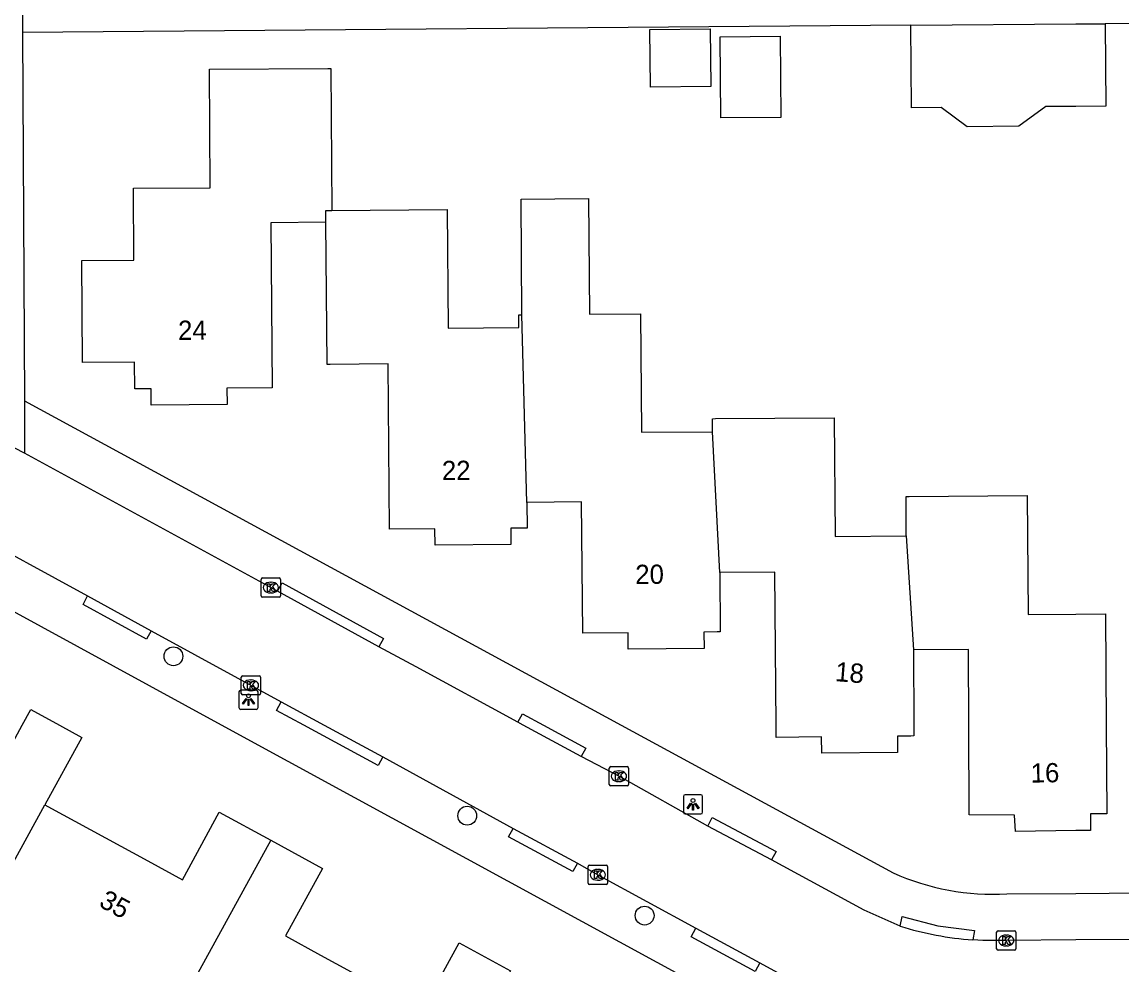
# Model space of a CAD drawing. Extents: x 157321 to 158827, y 386650 to 388532.
# Drawn here: x 157945.3 to 158002.4, y 387487.5 to 387536.5 of the extents above; entities that cross this region are included whole.
import ezdxf

# ---------------------------------------------------------------- set-up
doc = ezdxf.new("R2010")
doc.units = 0
for name, color, linetype in [('IMGEO_Boom', 7, 'Continuous'), ('IMGEO_Kolk', 7, 'Continuous'), ('IMGEO_Lichtpunt', 7, 'Continuous'), ('IMGEO_Pand', 7, 'Continuous'), ('IMGEO_Pand_nummerreeks', 7, 'Continuous'), ('IMGEO_Rijbaan_lokaal_open', 7, 'Continuous'), ('IMGEO_Voetpad_open', 7, 'Continuous')]:
    doc.layers.add(name, color=color, linetype=linetype)

msp = doc.modelspace()

# ---------------------------------------------------------------- linework, layer by layer
at = {"layer": 'IMGEO_Boom'}
for centre in [(157953.132, 387503.575), (157968.393, 387495.3), (157977.607, 387490.113)]:
    msp.add_circle(centre, 0.489, dxfattribs=at)
at = {"layer": 'IMGEO_Kolk'}
for p, q in [((157957.692, 387506.717), (157957.692, 387507.569)), ((157957.767, 387507.643), (157958.619, 387507.643)), ((157958.18, 387507.423), (157958.205, 387507.423)), ((157958.693, 387507.569), (157958.693, 387506.717)), ((157958.203, 387506.863), (157958.178, 387506.863)), ((157958.619, 387506.643), (157957.767, 387506.643)), ((157956.656, 387501.641), (157956.656, 387502.493)), ((157956.731, 387502.567), (157957.583, 387502.567)), ((157957.144, 387502.347), (157957.169, 387502.347)), ((157957.657, 387502.493), (157957.657, 387501.641)), ((157957.583, 387501.567), (157956.731, 387501.567)), ((157957.167, 387501.787), (157957.142, 387501.787)), ((157975.769, 387496.922), (157975.769, 387497.774)), ((157975.844, 387497.848), (157976.696, 387497.848)), ((157976.257, 387497.628), (157976.282, 387497.628)), ((157976.77, 387497.774), (157976.77, 387496.922)), ((157976.28, 387497.068), (157976.255, 387497.068)), ((157976.696, 387496.848), (157975.844, 387496.848)), ((157974.675, 387491.805), (157974.675, 387492.657)), ((157974.75, 387492.731), (157975.602, 387492.731)), ((157975.163, 387492.511), (157975.188, 387492.511)), ((157975.676, 387492.657), (157975.676, 387491.805)), ((157975.186, 387491.951), (157975.161, 387491.951)), ((157975.602, 387491.731), (157974.75, 387491.731)), ((157995.888, 387488.394), (157995.888, 387489.246)), ((157995.963, 387489.32), (157996.815, 387489.32)), ((157996.376, 387489.1), (157996.401, 387489.1)), ((157996.889, 387489.246), (157996.889, 387488.394)), ((157996.399, 387488.54), (157996.374, 387488.54)), ((157996.815, 387488.32), (157995.963, 387488.32))]:
    msp.add_line(p, q, dxfattribs=at)
for points in [[(157957.692, 387506.717), (157957.692, 387507.569)], [(157957.767, 387507.643), (157958.619, 387507.643)], [(157958.013, 387507.343), (157958.136, 387507.343), (157958.136, 387507.192), (157958.266, 387507.343), (157958.43, 387507.343), (157958.284, 387507.192), (157958.437, 387506.943), (157958.285, 387506.943), (157958.2, 387507.107), (157958.136, 387507.04), (157958.136, 387506.943), (157958.013, 387506.943), (157958.013, 387507.343)], [(157958.693, 387507.569), (157958.693, 387506.717)], [(157958.619, 387506.643), (157957.767, 387506.643)], [(157956.656, 387501.641), (157956.656, 387502.493)], [(157956.731, 387502.567), (157957.583, 387502.567)], [(157956.977, 387502.267), (157957.1, 387502.267), (157957.1, 387502.116), (157957.23, 387502.267), (157957.394, 387502.267), (157957.248, 387502.116), (157957.401, 387501.867), (157957.249, 387501.867), (157957.164, 387502.031), (157957.1, 387501.964), (157957.1, 387501.867), (157956.977, 387501.867), (157956.977, 387502.267)], [(157957.657, 387502.493), (157957.657, 387501.641)], [(157957.583, 387501.567), (157956.731, 387501.567)], [(157975.769, 387496.922), (157975.769, 387497.774)], [(157975.844, 387497.848), (157976.696, 387497.848)], [(157976.77, 387497.774), (157976.77, 387496.922)], [(157976.09, 387497.548), (157976.213, 387497.548), (157976.213, 387497.397), (157976.343, 387497.548), (157976.507, 387497.548), (157976.361, 387497.397), (157976.514, 387497.148), (157976.362, 387497.148), (157976.277, 387497.312), (157976.213, 387497.245), (157976.213, 387497.148), (157976.09, 387497.148), (157976.09, 387497.548)], [(157976.696, 387496.848), (157975.844, 387496.848)], [(157974.675, 387491.805), (157974.675, 387492.657)], [(157974.75, 387492.731), (157975.602, 387492.731)], [(157974.996, 387492.431), (157975.119, 387492.431), (157975.119, 387492.28), (157975.249, 387492.431), (157975.413, 387492.431), (157975.267, 387492.28), (157975.42, 387492.031), (157975.268, 387492.031), (157975.183, 387492.195), (157975.119, 387492.128), (157975.119, 387492.031), (157974.996, 387492.031), (157974.996, 387492.431)], [(157975.676, 387492.657), (157975.676, 387491.805)], [(157975.602, 387491.731), (157974.75, 387491.731)], [(157995.888, 387488.394), (157995.888, 387489.246)], [(157995.963, 387489.32), (157996.815, 387489.32)], [(157996.209, 387489.02), (157996.332, 387489.02), (157996.332, 387488.869), (157996.462, 387489.02), (157996.626, 387489.02), (157996.48, 387488.869), (157996.633, 387488.62), (157996.481, 387488.62), (157996.396, 387488.784), (157996.332, 387488.717), (157996.332, 387488.62), (157996.209, 387488.62), (157996.209, 387489.02)], [(157996.889, 387489.246), (157996.889, 387488.394)], [(157996.815, 387488.32), (157995.963, 387488.32)]]:
    msp.add_lwpolyline(points, dxfattribs=at)
for centre, start, end in [((157957.769, 387507.567), 91.552, 178.448), ((157957.769, 387507.567), 91.552, 178.448), ((157958.617, 387507.567), 1.552, 88.448), ((157958.617, 387507.567), 1.552, 88.448), ((157957.769, 387506.719), 181.552, 268.448), ((157957.769, 387506.719), 181.552, 268.448), ((157958.617, 387506.719), 271.552, 358.448), ((157958.617, 387506.719), 271.552, 358.448), ((157956.733, 387502.491), 91.552, 178.448), ((157956.733, 387502.491), 91.552, 178.448), ((157957.581, 387502.491), 1.552, 88.448), ((157957.581, 387502.491), 1.552, 88.448), ((157956.733, 387501.643), 181.552, 268.448), ((157956.733, 387501.643), 181.552, 268.448), ((157957.581, 387501.643), 271.552, 358.448), ((157957.581, 387501.643), 271.552, 358.448), ((157975.846, 387497.772), 91.552, 178.448), ((157975.846, 387497.772), 91.552, 178.448), ((157976.694, 387497.772), 1.552, 88.448), ((157976.694, 387497.772), 1.552, 88.448), ((157975.846, 387496.924), 181.552, 268.448), ((157975.846, 387496.924), 181.552, 268.448), ((157976.694, 387496.924), 271.552, 358.448), ((157976.694, 387496.924), 271.552, 358.448), ((157974.752, 387492.655), 91.552, 178.448), ((157974.752, 387492.655), 91.552, 178.448), ((157975.6, 387492.655), 1.552, 88.448), ((157975.6, 387492.655), 1.552, 88.448), ((157974.752, 387491.807), 181.552, 268.448), ((157974.752, 387491.807), 181.552, 268.448), ((157975.6, 387491.807), 271.552, 358.448), ((157975.6, 387491.807), 271.552, 358.448), ((157995.965, 387489.244), 91.552, 178.448), ((157995.965, 387489.244), 91.552, 178.448), ((157996.813, 387489.244), 1.552, 88.448), ((157996.813, 387489.244), 1.552, 88.448), ((157995.965, 387488.396), 181.552, 268.448), ((157995.965, 387488.396), 181.552, 268.448), ((157996.813, 387488.396), 271.552, 358.448), ((157996.813, 387488.396), 271.552, 358.448)]:
    msp.add_arc(centre, 0.0765, start, end, dxfattribs=at)
for centre, major_axis, ratio, start_param, end_param in [((157958.179, 387507.143), (-0.387, 0.002), 0.722429, 4.712389, 7.853982), ((157958.204, 387507.143), (-0.39, 0.002), 0.717154, 1.570796, 4.712389), ((157957.143, 387502.067), (-0.387, 0.002), 0.722429, 4.712389, 7.853982), ((157957.168, 387502.067), (-0.39, 0.002), 0.717154, 1.570796, 4.712389), ((157976.256, 387497.348), (-0.387, 0.002), 0.722429, 4.712389, 7.853982), ((157976.281, 387497.348), (-0.39, 0.002), 0.717154, 1.570796, 4.712389), ((157975.162, 387492.231), (-0.387, 0.002), 0.722429, 4.712389, 7.853982), ((157975.187, 387492.231), (-0.39, 0.002), 0.717154, 1.570796, 4.712389), ((157996.375, 387488.82), (-0.387, 0.002), 0.722429, 4.712389, 7.853982), ((157996.4, 387488.82), (-0.39, 0.002), 0.717154, 1.570796, 4.712389)]:
    msp.add_ellipse(centre, major_axis=major_axis, ratio=ratio, start_param=start_param, end_param=end_param, dxfattribs=at)
at = {"layer": 'IMGEO_Lichtpunt'}
for p, q in [((157956.533, 387501.722), (157956.533, 387500.915)), ((157956.533, 387501.722), (157956.533, 387500.915)), ((157957.435, 387501.817), (157956.627, 387501.817)), ((157957.435, 387501.817), (157956.627, 387501.817)), ((157957.529, 387500.915), (157957.529, 387501.722)), ((157957.529, 387500.915), (157957.529, 387501.722)), ((157956.627, 387500.821), (157957.435, 387500.821)), ((157956.627, 387500.821), (157957.435, 387500.821)), ((157979.622, 387496.29), (157979.622, 387495.483)), ((157979.622, 387496.29), (157979.622, 387495.483)), ((157980.524, 387496.385), (157979.716, 387496.385)), ((157980.524, 387496.385), (157979.716, 387496.385)), ((157980.618, 387495.483), (157980.618, 387496.29)), ((157980.618, 387495.483), (157980.618, 387496.29)), ((157979.716, 387495.389), (157980.524, 387495.389)), ((157979.716, 387495.389), (157980.524, 387495.389))]:
    msp.add_line(p, q, dxfattribs=at)
for points in [[(157956.907, 387501.386), (157956.946, 387501.358), (157956.758, 387501.096), (157956.72, 387501.123), (157956.907, 387501.386)], [(157957.009, 387501.338), (157957.056, 387501.338), (157957.056, 387501.016), (157957.009, 387501.016), (157957.009, 387501.338)], [(157957.119, 387501.358), (157957.157, 387501.385), (157957.344, 387501.123), (157957.305, 387501.095), (157957.119, 387501.358)], [(157979.996, 387495.954), (157980.035, 387495.926), (157979.847, 387495.664), (157979.809, 387495.691), (157979.996, 387495.954)], [(157980.098, 387495.906), (157980.145, 387495.906), (157980.145, 387495.584), (157980.098, 387495.584), (157980.098, 387495.906)], [(157980.208, 387495.926), (157980.246, 387495.953), (157980.433, 387495.691), (157980.394, 387495.663), (157980.208, 387495.926)]]:
    msp.add_lwpolyline(points, dxfattribs=at)
for centre in [(157957.032, 387501.52), (157980.121, 387496.088)]:
    msp.add_circle(centre, 0.0994, dxfattribs=at)
for centre, start, end in [((157956.627, 387501.722), 90, 180), ((157956.627, 387501.722), 90, 180), ((157957.435, 387501.722), 0, 90), ((157957.435, 387501.722), 0, 90), ((157956.627, 387500.915), 180, 270), ((157956.627, 387500.915), 180, 270), ((157957.435, 387500.915), 270, 0), ((157957.435, 387500.915), 270, 360), ((157979.716, 387496.29), 90, 180), ((157979.716, 387496.29), 90, 180), ((157980.524, 387496.29), 0, 90), ((157980.524, 387496.29), 0, 90), ((157979.716, 387495.483), 180, 270), ((157979.716, 387495.483), 180, 270), ((157980.524, 387495.483), 270, 0), ((157980.524, 387495.483), 270, 360)]:
    msp.add_arc(centre, 0.0946, start, end, dxfattribs=at)
at = {"layer": 'IMGEO_Pand'}
for points in [[(158001.528, 387536.414), (158001.563, 387532.133), (158000, 387532.12), (157998.449, 387532.108), (157997.048, 387531.09), (157994.354, 387531.068), (157993.016, 387532.064), (157991.463, 387532.051), (157991.428, 387536.332)], [(157991.428, 387536.332), (158000, 387536.402), (158001.528, 387536.414)], [(157977.91, 387533.112), (157977.878, 387536.112), (157981.02, 387536.145), (157981.052, 387533.145), (157977.91, 387533.112)], [(157984.685, 387531.55), (157981.565, 387531.528), (157981.525, 387535.728), (157984.645, 387535.758), (157984.685, 387531.55)], [(157961.053, 387526.106), (157958.192, 387526.082), (157958.265, 387517.507), (157955.914, 387517.487), (157955.921, 387516.637), (157951.976, 387516.609), (157951.973, 387517.46), (157951.128, 387517.458), (157951.118, 387518.841), (157948.41, 387518.821), (157948.372, 387524.125), (157951.079, 387524.143), (157951.051, 387527.872), (157955.043, 387527.897), (157955.004, 387534.045), (157961.153, 387534.091), (157961.313, 387534.092), (157961.368, 387526.722)], [(157971.237, 387521.305), (157971.192, 387527.305), (157974.692, 387527.331), (157974.737, 387521.331), (157977.396, 387521.351), (157977.442, 387515.202), (157981.141, 387515.229)], [(157961.053, 387526.106), (157961.048, 387526.72), (157961.368, 387526.722)], [(157961.368, 387526.722), (157967.357, 387526.767), (157967.402, 387520.607), (157971.082, 387520.634), (157971.077, 387521.304), (157971.237, 387521.305)], [(157971.488, 387511.554), (157971.5, 387510.234), (157971.36, 387510.233), (157970.65, 387510.226), (157970.658, 387509.377), (157966.721, 387509.342), (157966.714, 387510.193), (157964.361, 387510.175), (157964.288, 387518.749), (157961.276, 387518.723), (157961.116, 387518.722), (157961.053, 387526.106)], [(157971.488, 387511.554), (157971.237, 387521.305)], [(157981.141, 387515.229), (157981.136, 387515.909), (157981.296, 387515.91), (157987.456, 387515.955), (157987.501, 387509.796), (157991.201, 387509.823)], [(157981.514, 387507.922), (157981.141, 387515.229)], [(157991.201, 387509.823), (157991.186, 387511.873), (157991.346, 387511.874), (157997.485, 387511.92), (157997.53, 387505.75), (158000, 387505.768), (158001.55, 387505.78), (158001.589, 387500), (158001.62, 387495.401), (158000.763, 387495.396), (158000.768, 387494.539), (158000, 387494.528), (157996.876, 387494.484), (157996.815, 387495.333), (157994.473, 387495.338), (157994.448, 387500), (157994.427, 387503.92), (157991.566, 387503.905)], [(157981.514, 387507.922), (157981.539, 387504.838), (157981.379, 387504.837), (157980.688, 387504.831), (157980.695, 387503.98), (157976.755, 387503.946), (157976.75, 387504.797), (157974.396, 387504.783), (157974.336, 387511.593), (157971.488, 387511.554)], [(157991.201, 387509.823), (157991.566, 387503.905)], [(157991.566, 387503.905), (157991.587, 387500), (157991.59, 387499.438), (157991.43, 387499.435), (157990.741, 387499.424), (157990.742, 387498.577), (157986.804, 387498.538), (157986.796, 387499.387), (157984.438, 387499.364), (157984.433, 387500), (157984.368, 387507.946), (157981.514, 387507.922)], [(157936.664, 387501.18), (157936.809, 387501.101), (157938.83, 387500), (157942.014, 387498.265), (157943.803, 387497.291), (157945.279, 387500), (157945.718, 387500.806), (157947.208, 387500), (157948.381, 387499.365), (157946.458, 387495.859)], [(157941.457, 387486.738), (157946.458, 387495.859)], [(157946.458, 387495.859), (157946.61, 387495.776), (157951.805, 387492.949), (157953.601, 387491.972), (157955.513, 387495.485), (157958.192, 387494.024)], [(157958.192, 387494.024), (157950.252, 387479.566)], [(157958.192, 387494.024), (157960.87, 387492.563), (157958.961, 387489.055), (157960.778, 387488.066), (157965.933, 387485.26), (157966.061, 387485.19)], [(157966.061, 387485.19), (157967.982, 387488.692), (157970.647, 387487.243), (157968.735, 387483.729), (157970.531, 387482.752), (157975.728, 387479.924), (157975.859, 387479.852)]]:
    msp.add_lwpolyline(points, dxfattribs=at)
at = {"layer": 'IMGEO_Rijbaan_lokaal_open'}
for points in [[(157945.392, 387514.117), (157944.896, 387514.387), (157941.618, 387516.158)], [(157958.538, 387506.957), (157958.351, 387507.055), (157945.392, 387514.117)], [(157942.132, 387510.273), (157948.676, 387506.705)], [(157948.676, 387506.705), (157951.973, 387504.901)], [(157963.806, 387504.062), (157958.538, 387506.957)], [(157951.973, 387504.901), (157958.729, 387501.204)], [(157971.022, 387500.153), (157965.735, 387503.035), (157963.806, 387504.062)], [(157958.729, 387501.204), (157960.954, 387500), (157964.004, 387498.35)], [(157974.311, 387498.372), (157971.303, 387500), (157971.022, 387500.153)], [(157964.004, 387498.35), (157970.781, 387494.641)], [(157980.884, 387494.76), (157976.337, 387497.311), (157974.311, 387498.372)], [(157984.205, 387493.005), (157980.884, 387494.76)], [(157970.781, 387494.641), (157974.116, 387492.835)], [(157990.885, 387489.566), (157989.006, 387490.399), (157984.205, 387493.005)], [(157974.116, 387492.835), (157975.173, 387492.232), (157980.263, 387489.452)], [(157980.263, 387489.452), (157983.59, 387487.659)], [(158003.955, 387488.879), (158000, 387488.848), (157996.385, 387488.819), (157995.182, 387488.82), (157994.917, 387488.834), (157994.654, 387488.852)], [(157983.59, 387487.659), (157987.998, 387485.249)]]:
    msp.add_lwpolyline(points, dxfattribs=at)
msp.add_arc((157995.787, 387505.138), 16.325, 252.5259, 266.0201, dxfattribs=at)
at = {"layer": 'IMGEO_Voetpad_open'}
for points in [[(158026.142, 387481.499), (158021.016, 387481.457), (158000, 387481.305), (157990.079, 387481.233), (157962.562, 387496.218), (157955.633, 387500), (157931.114, 387513.382), (157930.704, 387563.922), (157930.223, 387563.93), (157929.973, 387592.849)], [(158003.319, 387540.75), (158003.348, 387536.429), (158001.528, 387536.414)], [(157945.278, 387538.997), (157945.294, 387535.957)], [(157991.428, 387536.332), (157945.294, 387535.957)], [(157945.294, 387535.957), (157945.392, 387516.844)], [(157945.392, 387516.844), (157976.397, 387500), (157990.513, 387492.331)], [(157945.392, 387516.844), (157945.392, 387514.117)], [(157958.538, 387506.957), (157958.778, 387507.395), (157964.046, 387504.5), (157963.806, 387504.062)], [(157951.973, 387504.901), (157951.733, 387504.462), (157948.436, 387506.267), (157948.676, 387506.705)], [(157964.004, 387498.35), (157963.767, 387497.911), (157959.906, 387500), (157958.492, 387500.765), (157958.729, 387501.204)], [(157971.022, 387500.153), (157971.259, 387500.591), (157972.351, 387500), (157974.548, 387498.811), (157974.311, 387498.372)], [(157980.884, 387494.76), (157981.117, 387495.202), (157984.438, 387493.447), (157984.205, 387493.005)], [(157974.116, 387492.835), (157973.878, 387492.396), (157970.543, 387494.202), (157970.781, 387494.641)], [(157996.421, 387491.235), (158000, 387491.267), (158005.193, 387491.314), (158006.465, 387492.499), (158021.396, 387492.61), (158022.597, 387491.479)], [(157990.885, 387489.566), (157990.979, 387490.061), (157992.842, 387489.589), (157994.748, 387489.347), (157994.654, 387488.852)], [(157983.59, 387487.659), (157983.353, 387487.219), (157980.026, 387489.012), (157980.263, 387489.452)]]:
    msp.add_lwpolyline(points, dxfattribs=at)
msp.add_arc((157995.76, 387504.144), 12.926, 246.0498, 272.9312, dxfattribs=at)

# ---------------------------------------------------------------- texts
at = {"layer": 'IMGEO_Pand_nummerreeks'}
for s, rotation, p in [('24', 0.3934, (157953.376, 387519.996)), ('22', 0.4735, (157967.081, 387512.717)), ('20', 0.4412, (157977.125, 387507.324)), ('18', 355.5102, (157987.478, 387502.288)), ('16', 0.8069, (157997.667, 387497.016)), ('35', 331.4438, (157949.206, 387490.619))]:
    msp.add_text(s, height=1, rotation=rotation, dxfattribs=at).set_placement(p)

doc.saveas('drawing.dxf')
